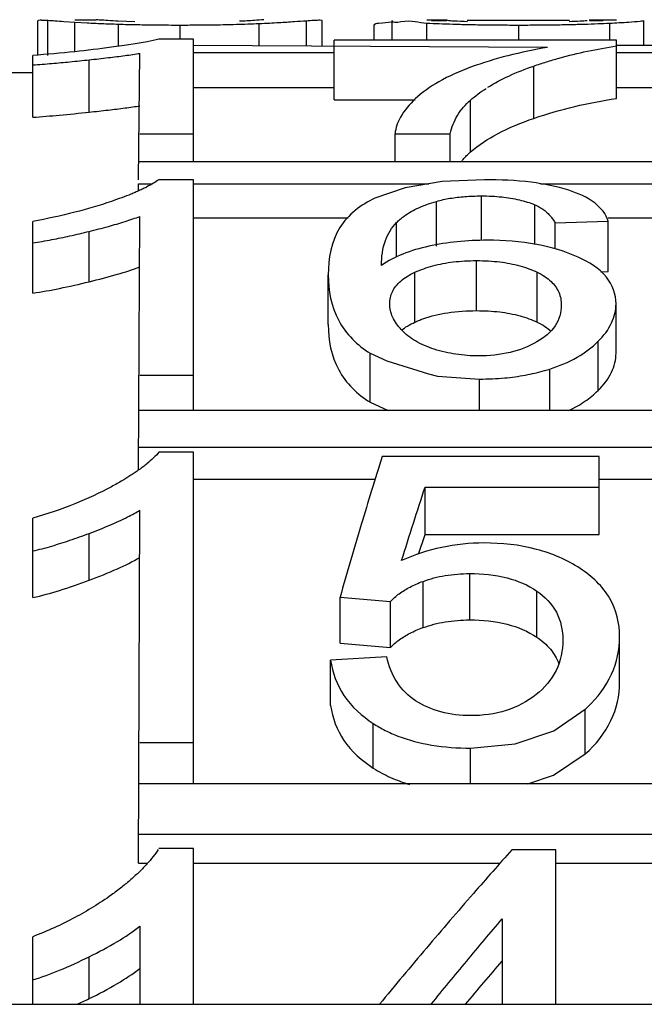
# Paper-space layout 'Sheet' of a CAD drawing. Header units: inches. Extents: x 0.2 to 10.8, y 0.2 to 8.3.
# Tile 263 of 545: x 3.8697 to 3.8838, y 7.1373 to 7.1596. Entities that reach past the tile are written whole.
import ezdxf

# ---------------------------------------------------------------- set-up
doc = ezdxf.new("R2010")
doc.units = ezdxf.units.IN
doc.header["$MEASUREMENT"] = 0
doc.layers.get('0').update_dxf_attribs({"lineweight": 5})

psp = doc.layouts.new('Sheet')

# ---------------------------------------------------------------- linework, layer by layer
at = {"color": 0, "linetype": 'ByBlock', "lineweight": -3}
for p, q in [((3.870078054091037, 7.158811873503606), (3.870078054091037, 7.159597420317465)), ((3.870155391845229, 7.159618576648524), (3.870300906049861, 7.15961256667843)), ((3.870300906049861, 7.158811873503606), (3.870300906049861, 7.15961256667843)), ((3.870664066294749, 7.159588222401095), (3.870917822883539, 7.159571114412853)), ((3.871400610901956, 7.159618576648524), (3.870917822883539, 7.159618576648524)), ((3.870917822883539, 7.158901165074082), (3.870917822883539, 7.159571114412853)), ((3.870917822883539, 7.159571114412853), (3.871196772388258, 7.159554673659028)), ((3.872277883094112, 7.15957682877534), (3.871902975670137, 7.159591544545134)), ((3.871908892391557, 7.1590362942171), (3.871908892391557, 7.159524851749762)), ((3.873306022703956, 7.159181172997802), (3.873306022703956, 7.159504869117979)), ((3.875100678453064, 7.1590362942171), (3.875100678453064, 7.159539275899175)), ((3.876176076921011, 7.1590362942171), (3.876176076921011, 7.159603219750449)), ((3.876533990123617, 7.1590362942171), (3.876533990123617, 7.159597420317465)), ((3.877715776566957, 7.159159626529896), (3.877715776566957, 7.159502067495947)), ((3.878120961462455, 7.159159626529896), (3.878120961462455, 7.159610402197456)), ((3.879370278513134, 7.159618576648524), (3.878911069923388, 7.159618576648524)), ((3.878911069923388, 7.159159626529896), (3.878911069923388, 7.159548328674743)), ((3.879018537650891, 7.15960370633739), (3.879362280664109, 7.159607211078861)), ((3.879822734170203, 7.159618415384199), (3.880145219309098, 7.159617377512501)), ((3.880145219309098, 7.159617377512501), (3.880530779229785, 7.159616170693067)), ((3.880530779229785, 7.159616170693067), (3.88097075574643, 7.159615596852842)), ((3.88097075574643, 7.159615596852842), (3.881422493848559, 7.159616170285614)), ((3.880997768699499, 7.159159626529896), (3.880997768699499, 7.159504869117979)), ((3.881422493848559, 7.159616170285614), (3.881817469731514, 7.159617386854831)), ((3.881817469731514, 7.159617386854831), (3.88214745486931, 7.159618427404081)), ((3.883212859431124, 7.159618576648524), (3.882598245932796, 7.159618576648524)), ((3.88260637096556, 7.1596072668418), (3.882916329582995, 7.15960452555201)), ((3.883064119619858, 7.159159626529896), (3.883064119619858, 7.159547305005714)), ((3.883840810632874, 7.159029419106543), (3.883840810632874, 7.159609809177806)), ((3.873609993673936, 7.159181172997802), (3.872826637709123, 7.159181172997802)), ((3.873609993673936, 7.156395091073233), (3.873609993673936, 7.159181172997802)), ((3.881652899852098, 7.158996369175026), (3.873609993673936, 7.1590362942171)), ((3.883212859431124, 7.159159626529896), (3.876804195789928, 7.159159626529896)), ((3.876804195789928, 7.157803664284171), (3.876804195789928, 7.159159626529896)), ((3.883212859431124, 7.157836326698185), (3.883212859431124, 7.159159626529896)), ((3.885382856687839, 7.1590362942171), (3.883212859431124, 7.1590362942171)), ((3.869963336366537, 7.157410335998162), (3.869963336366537, 7.158811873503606)), ((3.872363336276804, 7.155992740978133), (3.87239444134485, 7.158860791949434)), ((3.873609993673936, 7.158880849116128), (3.876804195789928, 7.158880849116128)), ((3.883212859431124, 7.158880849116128), (3.884772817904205, 7.158880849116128)), ((3.871241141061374, 7.1575257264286), (3.871241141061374, 7.158715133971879)), ((3.881336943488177, 7.157385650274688), (3.881336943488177, 7.158573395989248)), ((3.869963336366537, 7.158418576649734), (3.869363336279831, 7.158418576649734)), ((3.873609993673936, 7.158083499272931), (3.876804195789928, 7.158083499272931)), ((3.883212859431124, 7.158083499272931), (3.884414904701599, 7.158083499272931)), ((3.876804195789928, 7.157803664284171), (3.87864547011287, 7.157803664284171)), ((3.879901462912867, 7.156621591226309), (3.879901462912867, 7.157800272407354)), ((3.87239444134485, 7.157036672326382), (3.873609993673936, 7.157036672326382)), ((3.878188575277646, 7.157036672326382), (3.879437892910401, 7.157036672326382)), ((3.878188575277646, 7.156395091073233), (3.878188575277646, 7.157036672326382)), ((3.879437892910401, 7.156395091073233), (3.879437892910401, 7.157036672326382)), ((3.888363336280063, 7.156395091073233), (3.872363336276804, 7.156395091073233)), ((3.872363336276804, 7.155898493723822), (3.872668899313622, 7.155898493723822)), ((3.872363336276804, 7.155743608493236), (3.872363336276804, 7.155898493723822)), ((3.873609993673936, 7.155992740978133), (3.872826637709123, 7.155992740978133)), ((3.873609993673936, 7.150753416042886), (3.873609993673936, 7.155992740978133)), ((3.873609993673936, 7.155898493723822), (3.878955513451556, 7.155898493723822)), ((3.881490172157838, 7.155898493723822), (3.886362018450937, 7.155898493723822)), ((3.879126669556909, 7.15448020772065), (3.879126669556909, 7.155500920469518)), ((3.880146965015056, 7.15461718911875), (3.880146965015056, 7.155623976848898)), ((3.881358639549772, 7.154517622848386), (3.881358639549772, 7.155423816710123)), ((3.869963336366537, 7.153416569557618), (3.869963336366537, 7.155043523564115)), ((3.872363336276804, 7.149405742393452), (3.87239444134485, 7.155160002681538)), ((3.873609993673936, 7.155124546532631), (3.877123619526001, 7.155124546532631)), ((3.878220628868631, 7.154238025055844), (3.878220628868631, 7.15501924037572)), ((3.881821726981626, 7.155013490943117), (3.883030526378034, 7.155051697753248)), ((3.881821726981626, 7.15441890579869), (3.881821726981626, 7.155013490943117)), ((3.883030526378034, 7.155124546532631), (3.884772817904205, 7.155124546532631)), ((3.883030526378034, 7.153905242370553), (3.883030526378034, 7.155051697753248)), ((3.871241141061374, 7.153675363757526), (3.871241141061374, 7.154819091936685)), ((3.88003891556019, 7.153018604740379), (3.88003891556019, 7.154154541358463)), ((3.878639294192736, 7.152757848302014), (3.878639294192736, 7.153890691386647)), ((3.881416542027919, 7.152757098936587), (3.881416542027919, 7.153889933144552)), ((3.882857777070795, 7.153899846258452), (3.883030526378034, 7.153905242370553)), ((3.876669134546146, 7.152702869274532), (3.876669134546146, 7.153835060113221)), ((3.88320610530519, 7.152051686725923), (3.88320610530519, 7.153176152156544)), ((3.882800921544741, 7.151208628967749), (3.882800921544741, 7.152323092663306)), ((3.877626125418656, 7.152049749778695), (3.878002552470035, 7.15187671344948)), ((3.877626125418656, 7.150938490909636), (3.877626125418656, 7.152049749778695)), ((3.878002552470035, 7.15187671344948), (3.878945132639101, 7.151581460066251)), ((3.88169926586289, 7.150753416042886), (3.88169926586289, 7.151692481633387)), ((3.87239444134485, 7.151555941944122), (3.873609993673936, 7.151555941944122)), ((3.878945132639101, 7.151581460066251), (3.879149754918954, 7.15153271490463)), ((3.879149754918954, 7.15153271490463), (3.880106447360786, 7.151466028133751)), ((3.880106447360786, 7.150753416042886), (3.880106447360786, 7.151466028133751)), ((3.888363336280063, 7.150753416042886), (3.872363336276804, 7.150753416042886)), ((3.877626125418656, 7.150938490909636), (3.878033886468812, 7.150753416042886)), ((3.872363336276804, 7.149920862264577), (3.888363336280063, 7.149920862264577)), ((3.873609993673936, 7.149806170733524), (3.872826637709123, 7.149806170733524)), ((3.873609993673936, 7.142272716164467), (3.873609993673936, 7.149806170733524)), ((3.882821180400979, 7.149703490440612), (3.877898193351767, 7.149703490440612)), ((3.882821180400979, 7.147935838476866), (3.882821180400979, 7.149703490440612)), ((3.873609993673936, 7.149193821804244), (3.877738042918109, 7.149193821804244)), ((3.882821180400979, 7.149193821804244), (3.885407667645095, 7.149193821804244)), ((3.878870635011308, 7.149011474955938), (3.882821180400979, 7.149011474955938)), ((3.878870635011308, 7.147935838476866), (3.878870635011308, 7.149011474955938)), ((3.869963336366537, 7.146502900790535), (3.869963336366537, 7.148305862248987)), ((3.872363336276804, 7.14047143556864), (3.87239444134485, 7.148486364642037)), ((3.871241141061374, 7.146897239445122), (3.871241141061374, 7.147960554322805)), ((3.878721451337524, 7.147486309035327), (3.878870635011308, 7.147935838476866)), ((3.878870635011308, 7.147935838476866), (3.882821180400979, 7.147935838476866)), ((3.879883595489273, 7.145995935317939), (3.879883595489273, 7.147048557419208)), ((3.87882255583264, 7.145821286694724), (3.87882255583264, 7.146871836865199)), ((3.87693925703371, 7.146512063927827), (3.878080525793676, 7.146412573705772)), ((3.87693925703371, 7.145465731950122), (3.87693925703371, 7.146512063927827)), ((3.881408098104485, 7.145602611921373), (3.881408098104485, 7.146650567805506)), ((3.878080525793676, 7.145367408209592), (3.878080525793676, 7.146412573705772)), ((3.88328714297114, 7.144577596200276), (3.88328714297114, 7.145613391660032)), ((3.87693925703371, 7.145465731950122), (3.878080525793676, 7.145367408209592)), ((3.877999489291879, 7.145158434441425), (3.876723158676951, 7.145082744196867)), ((3.876723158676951, 7.144053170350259), (3.876723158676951, 7.145082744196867)), ((3.881789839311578, 7.143479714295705), (3.882506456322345, 7.143968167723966)), ((3.882506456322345, 7.142951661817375), (3.882506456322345, 7.143968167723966)), ((3.877693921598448, 7.14263070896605), (3.877693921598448, 7.143643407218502)), ((3.87239444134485, 7.143211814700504), (3.873609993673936, 7.143211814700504)), ((3.879903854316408, 7.142272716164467), (3.879903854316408, 7.143086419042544)), ((3.888363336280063, 7.142272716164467), (3.872363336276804, 7.142272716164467)), ((3.872363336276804, 7.141129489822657), (3.888363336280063, 7.141129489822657)), ((3.873609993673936, 7.140809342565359), (3.872826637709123, 7.140809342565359)), ((3.873609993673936, 7.137269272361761), (3.873609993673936, 7.140809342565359)), ((3.881835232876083, 7.14077736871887), (3.880842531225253, 7.14077736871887)), ((3.881835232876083, 7.137269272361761), (3.881835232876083, 7.14077736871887)), ((3.872363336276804, 7.14047143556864), (3.872566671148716, 7.14047143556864)), ((3.873609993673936, 7.14047143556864), (3.880574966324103, 7.14047143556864)), ((3.881835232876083, 7.14047143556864), (3.886097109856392, 7.14047143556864)), ((3.880619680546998, 7.139208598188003), (3.880619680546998, 7.137269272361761)), ((3.87239444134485, 7.139042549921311), (3.87239444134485, 7.137269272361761)), ((3.869963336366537, 7.137269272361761), (3.869963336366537, 7.138803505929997)), ((3.871241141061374, 7.137397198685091), (3.871241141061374, 7.138347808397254)), ((3.081363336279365, 7.137269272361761), (3.913363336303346, 7.137269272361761))]:
    psp.add_line(p, q, dxfattribs=at)
for points in [[(3.880221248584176, 7.155992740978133), (3.87925461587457, 7.15594800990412), (3.878418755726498, 7.15580963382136), (3.877729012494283, 7.155572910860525)], [(3.879903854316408, 7.143086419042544), (3.880916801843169, 7.143183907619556), (3.881789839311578, 7.143479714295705)], [(3.881203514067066, 7.142272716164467), (3.881787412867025, 7.142467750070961), (3.882506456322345, 7.142951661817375)]]:
    psp.add_lwpolyline(points, dxfattribs=at)
for centre, radius, start, end in [((3.880403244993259, 7.155764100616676), 0.004272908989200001, 286.0217917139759, 287.6565865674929), ((3.880409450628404, 7.146267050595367), 0.003111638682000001, 312.3705909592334, 313.7358333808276)]:
    psp.add_arc(centre, radius, start, end, dxfattribs=at)
for points, knots in [([(3.870078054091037, 7.159597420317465), (3.870078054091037, 7.159605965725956), (3.870111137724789, 7.159622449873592), (3.870136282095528, 7.159618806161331), (3.870155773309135, 7.15961878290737)], [0, 0, 0, 0, 0.3047943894, 1, 1, 1, 1]), ([(3.870300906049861, 7.15961256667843), (3.870355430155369, 7.15960941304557), (3.870476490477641, 7.159601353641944), (3.870597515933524, 7.159592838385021), (3.870664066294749, 7.159588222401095)], [0, 0, 0, 0, 0.4501546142, 1, 1, 1, 1]), ([(3.871196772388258, 7.159554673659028), (3.871250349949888, 7.15955180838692), (3.871361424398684, 7.159546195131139), (3.87147252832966, 7.159541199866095), (3.871530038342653, 7.159538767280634)], [0, 0, 0, 0, 0.4824335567, 1, 1, 1, 1]), ([(3.871489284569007, 7.15961686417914), (3.871473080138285, 7.159617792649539), (3.871443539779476, 7.159619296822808), (3.871413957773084, 7.159619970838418), (3.871400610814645, 7.159619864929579)], [0, 0, 0, 0, 0.5487452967, 1, 1, 1, 1]), ([(3.871902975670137, 7.159591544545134), (3.871823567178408, 7.159595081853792), (3.87168563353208, 7.159603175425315), (3.871547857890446, 7.159613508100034), (3.871489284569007, 7.15961686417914)], [0, 0, 0, 0, 0.5753414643, 1, 1, 1, 1]), ([(3.871530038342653, 7.159538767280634), (3.871591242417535, 7.159536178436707), (3.871717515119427, 7.159531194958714), (3.871843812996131, 7.159526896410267), (3.871908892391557, 7.159524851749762)], [0, 0, 0, 0, 0.4847562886, 1, 1, 1, 1]), ([(3.871908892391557, 7.159524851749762), (3.871977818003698, 7.15952268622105), (3.8721190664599, 7.159518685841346), (3.872260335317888, 7.159515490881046), (3.872332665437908, 7.159514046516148)], [0, 0, 0, 0, 0.4880226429, 1, 1, 1, 1]), ([(3.872332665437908, 7.159514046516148), (3.872408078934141, 7.159512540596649), (3.87256226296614, 7.15950988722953), (3.872716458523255, 7.159508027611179), (3.872795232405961, 7.159507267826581)], [0, 0, 0, 0, 0.4891411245, 1, 1, 1, 1]), ([(3.872795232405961, 7.159507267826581), (3.872878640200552, 7.159506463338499), (3.873048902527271, 7.159505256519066), (3.873219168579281, 7.159504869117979), (3.873306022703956, 7.159504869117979)], [0, 0, 0, 0, 0.4898910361, 1, 1, 1, 1]), ([(3.873306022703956, 7.159504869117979), (3.873423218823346, 7.159504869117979), (3.873650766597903, 7.159505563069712), (3.873878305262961, 7.159507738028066), (3.873988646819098, 7.15950918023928)], [0, 0, 0, 0, 0.5150411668, 1, 1, 1, 1]), ([(3.873988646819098, 7.15950918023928), (3.874188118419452, 7.159511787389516), (3.874558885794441, 7.159518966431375), (3.874929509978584, 7.159531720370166), (3.875100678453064, 7.159539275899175)], [0, 0, 0, 0, 0.5379607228, 1, 1, 1, 1]), ([(3.875206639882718, 7.159619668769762), (3.875136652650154, 7.15962011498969), (3.874952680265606, 7.159604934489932), (3.874768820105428, 7.159593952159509), (3.874654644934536, 7.159588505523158)], [0, 0, 0, 0, 0.3797669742, 1, 1, 1, 1]), ([(3.875100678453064, 7.159539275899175), (3.87517976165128, 7.159542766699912), (3.875330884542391, 7.159549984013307), (3.875481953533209, 7.159558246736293), (3.875553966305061, 7.159562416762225)], [0, 0, 0, 0, 0.5232223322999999, 1, 1, 1, 1]), ([(3.875553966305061, 7.159562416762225), (3.875669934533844, 7.159569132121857), (3.875877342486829, 7.159582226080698), (3.876084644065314, 7.159596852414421), (3.876176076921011, 7.159603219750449)], [0, 0, 0, 0, 0.5589658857, 1, 1, 1, 1]), ([(3.876176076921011, 7.159603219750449), (3.876230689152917, 7.159607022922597), (3.876322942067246, 7.15961359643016), (3.876415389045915, 7.159618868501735), (3.876453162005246, 7.159618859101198)], [0, 0, 0, 0, 0.591720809, 1, 1, 1, 1]), ([(3.876453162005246, 7.159618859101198), (3.876473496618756, 7.159618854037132), (3.876499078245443, 7.159622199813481), (3.876533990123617, 7.159606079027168), (3.876533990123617, 7.159597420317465)], [0, 0, 0, 0, 0.7013546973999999, 1, 1, 1, 1]), ([(3.877715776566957, 7.159502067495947), (3.877715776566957, 7.159538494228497), (3.87791490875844, 7.159554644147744), (3.878012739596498, 7.159571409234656), (3.878111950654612, 7.159577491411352)], [0, 0, 0, 0, 0.268190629, 1, 1, 1, 1]), ([(3.878120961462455, 7.159610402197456), (3.878120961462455, 7.159543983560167), (3.878546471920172, 7.159648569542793), (3.87871340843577, 7.159557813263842), (3.878911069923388, 7.159548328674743)], [0, 0, 0, 0, 0.2512930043, 1, 1, 1, 1]), ([(3.878911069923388, 7.159548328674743), (3.879004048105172, 7.159543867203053), (3.8791994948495, 7.159535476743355), (3.879395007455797, 7.159528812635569), (3.879497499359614, 7.159525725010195)], [0, 0, 0, 0, 0.4758382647, 1, 1, 1, 1]), ([(3.879836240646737, 7.159579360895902), (3.879729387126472, 7.159583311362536), (3.879576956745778, 7.159593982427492), (3.87942205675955, 7.15959671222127), (3.879376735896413, 7.159607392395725)], [0, 0, 0, 0, 0.6966404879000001, 1, 1, 1, 1]), ([(3.879497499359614, 7.159525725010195), (3.879608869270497, 7.159522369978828), (3.879841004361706, 7.159516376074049), (3.880073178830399, 7.15951219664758), (3.880193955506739, 7.159510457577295)], [0, 0, 0, 0, 0.4798269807, 1, 1, 1, 1]), ([(3.880193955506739, 7.159510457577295), (3.880323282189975, 7.159508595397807), (3.880591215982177, 7.159505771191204), (3.880859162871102, 7.159504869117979), (3.880997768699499, 7.159504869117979)], [0, 0, 0, 0, 0.4827097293, 1, 1, 1, 1]), ([(3.880997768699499, 7.159504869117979), (3.88113640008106, 7.159504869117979), (3.881403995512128, 7.159505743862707), (3.881671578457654, 7.159508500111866), (3.881800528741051, 7.159510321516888)], [0, 0, 0, 0, 0.5180651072, 1, 1, 1, 1]), ([(3.881800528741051, 7.159510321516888), (3.881920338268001, 7.159512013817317), (3.882150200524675, 7.159516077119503), (3.882380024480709, 7.159521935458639), (3.882490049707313, 7.159525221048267)], [0, 0, 0, 0, 0.5211992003, 1, 1, 1, 1]), ([(3.882546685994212, 7.159600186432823), (3.882496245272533, 7.159595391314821), (3.882360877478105, 7.159587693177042), (3.882225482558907, 7.159581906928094), (3.88214067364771, 7.159578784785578)], [0, 0, 0, 0, 0.373839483, 1, 1, 1, 1]), ([(3.882490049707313, 7.159525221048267), (3.882590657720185, 7.159528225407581), (3.882782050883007, 7.159534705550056), (3.882973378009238, 7.159542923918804), (3.883064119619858, 7.159547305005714)], [0, 0, 0, 0, 0.5256019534, 1, 1, 1, 1]), ([(3.883064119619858, 7.159547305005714), (3.883207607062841, 7.159554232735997), (3.883437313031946, 7.15956698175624), (3.883666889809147, 7.159583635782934), (3.883752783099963, 7.159593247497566)], [0, 0, 0, 0, 0.6243571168, 1, 1, 1, 1]), ([(3.883752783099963, 7.159593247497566), (3.883774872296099, 7.159595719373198), (3.883794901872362, 7.159603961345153), (3.883840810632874, 7.159602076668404), (3.883840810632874, 7.159609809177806)], [0, 0, 0, 0, 0.741902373, 1, 1, 1, 1]), ([(3.872190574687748, 7.159061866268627), (3.872120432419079, 7.159051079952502), (3.87197243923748, 7.15902925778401), (3.871824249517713, 7.159008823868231), (3.871746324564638, 7.158998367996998)], [0, 0, 0, 0, 0.4744083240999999, 1, 1, 1, 1]), ([(3.872826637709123, 7.159181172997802), (3.872737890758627, 7.159158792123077), (3.872526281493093, 7.159115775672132), (3.872313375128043, 7.159080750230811), (3.872190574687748, 7.159061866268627)], [0, 0, 0, 0, 0.4241821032, 1, 1, 1, 1]), ([(3.881912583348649, 7.158753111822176), (3.882126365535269, 7.158812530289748), (3.882557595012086, 7.158916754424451), (3.882994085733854, 7.158995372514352), (3.883212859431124, 7.159029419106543)], [0, 0, 0, 0, 0.5005401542, 1, 1, 1, 1]), ([(3.871746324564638, 7.158998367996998), (3.871469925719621, 7.158961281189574), (3.870876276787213, 7.158891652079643), (3.870281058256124, 7.1588374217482), (3.869963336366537, 7.158811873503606)], [0, 0, 0, 0, 0.4666415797, 1, 1, 1, 1]), ([(3.871241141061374, 7.158715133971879), (3.871386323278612, 7.158730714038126), (3.871658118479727, 7.158761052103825), (3.871929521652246, 7.15879478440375), (3.872055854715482, 7.158811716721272)], [0, 0, 0, 0, 0.5339205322, 1, 1, 1, 1]), ([(3.872055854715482, 7.158811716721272), (3.872114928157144, 7.158819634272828), (3.872227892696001, 7.158835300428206), (3.872340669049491, 7.158852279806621), (3.87239444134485, 7.158860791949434)], [0, 0, 0, 0, 0.5226220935, 1, 1, 1, 1]), ([(3.881652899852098, 7.158996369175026), (3.881349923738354, 7.158944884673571), (3.880758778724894, 7.15882405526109), (3.88018088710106, 7.158648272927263), (3.879903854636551, 7.158545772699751)], [0, 0, 0, 0, 0.5098992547, 1, 1, 1, 1]), ([(3.869963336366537, 7.158598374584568), (3.870033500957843, 7.158603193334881), (3.870176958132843, 7.158613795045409), (3.870320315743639, 7.158625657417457), (3.870393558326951, 7.158631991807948)], [0, 0, 0, 0, 0.4889253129, 1, 1, 1, 1]), ([(3.870393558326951, 7.158631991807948), (3.870529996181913, 7.158643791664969), (3.870812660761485, 7.158670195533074), (3.871095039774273, 7.158699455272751), (3.871241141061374, 7.158715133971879)], [0, 0, 0, 0, 0.4823997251, 1, 1, 1, 1]), ([(3.880295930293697, 7.158092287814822), (3.880447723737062, 7.158187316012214), (3.880787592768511, 7.158366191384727), (3.881144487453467, 7.158506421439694), (3.881336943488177, 7.158573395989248)], [0, 0, 0, 0, 0.4677544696, 1, 1, 1, 1]), ([(3.881336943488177, 7.158573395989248), (3.881432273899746, 7.158606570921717), (3.881623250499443, 7.158669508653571), (3.881816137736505, 7.158726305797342), (3.881912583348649, 7.158753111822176)], [0, 0, 0, 0, 0.5020801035, 1, 1, 1, 1]), ([(3.879903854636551, 7.158545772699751), (3.879654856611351, 7.158453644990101), (3.879208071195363, 7.158258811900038), (3.878804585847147, 7.157978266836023), (3.87864547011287, 7.157826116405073)], [0, 0, 0, 0, 0.546681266, 1, 1, 1, 1]), ([(3.879901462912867, 7.157800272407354), (3.879955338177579, 7.157847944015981), (3.880070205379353, 7.157941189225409), (3.880191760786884, 7.158025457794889), (3.880255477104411, 7.158066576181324)], [0, 0, 0, 0, 0.4868253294, 1, 1, 1, 1]), ([(3.872055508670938, 7.15762113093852), (3.872114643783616, 7.157628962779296), (3.87222772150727, 7.157644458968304), (3.872340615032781, 7.157661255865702), (3.87239444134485, 7.157669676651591)], [0, 0, 0, 0, 0.5226510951, 1, 1, 1, 1]), ([(3.87864547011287, 7.157826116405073), (3.878517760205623, 7.157703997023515), (3.878311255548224, 7.15746975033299), (3.878196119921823, 7.15716887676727), (3.878188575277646, 7.157036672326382)], [0, 0, 0, 0, 0.5716237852, 1, 1, 1, 1]), ([(3.879437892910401, 7.157036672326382), (3.87947056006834, 7.15718201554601), (3.879584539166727, 7.157468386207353), (3.879787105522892, 7.157699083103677), (3.879901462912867, 7.157800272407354)], [0, 0, 0, 0, 0.4938183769, 1, 1, 1, 1]), ([(3.881336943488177, 7.157385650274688), (3.881642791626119, 7.157490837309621), (3.882263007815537, 7.157667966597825), (3.88289626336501, 7.157787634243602), (3.883212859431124, 7.157836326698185)], [0, 0, 0, 0, 0.5024171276, 1, 1, 1, 1]), ([(3.869963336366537, 7.157410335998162), (3.870164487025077, 7.157423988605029), (3.870590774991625, 7.157459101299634), (3.871016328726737, 7.157501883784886), (3.871241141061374, 7.1575257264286)], [0, 0, 0, 0, 0.47140467, 1, 1, 1, 1]), ([(3.871241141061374, 7.1575257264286), (3.871386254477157, 7.157541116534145), (3.87165792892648, 7.157571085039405), (3.871929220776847, 7.157604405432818), (3.872055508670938, 7.15762113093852)], [0, 0, 0, 0, 0.5339103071, 1, 1, 1, 1]), ([(3.879901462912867, 7.156621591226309), (3.880086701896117, 7.156783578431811), (3.880548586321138, 7.157082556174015), (3.881054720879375, 7.15728858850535), (3.881336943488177, 7.157385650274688)], [0, 0, 0, 0, 0.451911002, 1, 1, 1, 1]), ([(3.879732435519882, 7.156451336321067), (3.879758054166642, 7.156481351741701), (3.879812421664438, 7.156540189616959), (3.879870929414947, 7.156594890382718), (3.879901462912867, 7.156621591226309)], [0, 0, 0, 0, 0.4931299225, 1, 1, 1, 1]), ([(3.87968680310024, 7.156395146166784), (3.879694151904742, 7.156404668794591), (3.879709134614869, 7.156423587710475), (3.879724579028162, 7.156442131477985), (3.879732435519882, 7.156451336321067)], [0, 0, 0, 0, 0.4984818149, 1, 1, 1, 1]), ([(3.872826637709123, 7.155992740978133), (3.872786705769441, 7.15596397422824), (3.87269756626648, 7.155906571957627), (3.872604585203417, 7.155855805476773), (3.872554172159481, 7.155829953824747)], [0, 0, 0, 0, 0.4648611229, 1, 1, 1, 1]), ([(3.882130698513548, 7.155752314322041), (3.881855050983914, 7.155841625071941), (3.881218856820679, 7.155964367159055), (3.880574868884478, 7.155992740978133), (3.880221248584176, 7.155992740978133)], [0, 0, 0, 0, 0.4503670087, 1, 1, 1, 1]), ([(3.872190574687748, 7.155665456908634), (3.872120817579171, 7.155637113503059), (3.871973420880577, 7.155580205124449), (3.871824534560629, 7.155527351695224), (3.871746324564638, 7.155500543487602)], [0, 0, 0, 0, 0.4766367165, 1, 1, 1, 1]), ([(3.872371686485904, 7.155742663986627), (3.872342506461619, 7.155729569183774), (3.872282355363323, 7.155703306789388), (3.872221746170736, 7.155678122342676), (3.872190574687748, 7.155665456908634)], [0, 0, 0, 0, 0.487332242, 1, 1, 1, 1]), ([(3.872554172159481, 7.155829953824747), (3.872525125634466, 7.155815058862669), (3.872464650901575, 7.155785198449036), (3.872403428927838, 7.155756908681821), (3.872371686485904, 7.155742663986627)], [0, 0, 0, 0, 0.4840646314, 1, 1, 1, 1]), ([(3.883030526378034, 7.155051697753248), (3.882978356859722, 7.155211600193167), (3.882713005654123, 7.155535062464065), (3.882342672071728, 7.155683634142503), (3.882130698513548, 7.155752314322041)], [0, 0, 0, 0, 0.4301511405, 1, 1, 1, 1]), ([(3.871746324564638, 7.155500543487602), (3.871473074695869, 7.155406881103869), (3.870882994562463, 7.155234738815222), (3.870282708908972, 7.155104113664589), (3.869963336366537, 7.155043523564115)], [0, 0, 0, 0, 0.4705073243, 1, 1, 1, 1]), ([(3.877729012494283, 7.155572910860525), (3.87741510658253, 7.155426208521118), (3.876802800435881, 7.15495879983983), (3.876669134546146, 7.154202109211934), (3.876669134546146, 7.153835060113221)], [0, 0, 0, 0, 0.4855968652, 1, 1, 1, 1]), ([(3.878393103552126, 7.15516512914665), (3.878496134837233, 7.155239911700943), (3.878733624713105, 7.155372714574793), (3.878989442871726, 7.155461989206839), (3.879126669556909, 7.155500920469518)], [0, 0, 0, 0, 0.4716022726, 1, 1, 1, 1]), ([(3.879126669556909, 7.155500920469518), (3.879227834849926, 7.155529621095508), (3.879442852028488, 7.155576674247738), (3.879661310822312, 7.155601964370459), (3.879775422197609, 7.155610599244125)], [0, 0, 0, 0, 0.4788703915, 1, 1, 1, 1]), ([(3.879775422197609, 7.155610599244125), (3.879835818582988, 7.155615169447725), (3.879959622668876, 7.155621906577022), (3.880083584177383, 7.155623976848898), (3.880146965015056, 7.155623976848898)], [0, 0, 0, 0, 0.4886575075, 1, 1, 1, 1]), ([(3.880146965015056, 7.155623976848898), (3.880226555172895, 7.155623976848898), (3.880381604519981, 7.155620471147), (3.8805362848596, 7.15560888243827), (3.880611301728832, 7.15560098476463)], [0, 0, 0, 0, 0.5134132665, 1, 1, 1, 1]), ([(3.880611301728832, 7.15560098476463), (3.880745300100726, 7.155586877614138), (3.880999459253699, 7.155546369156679), (3.881245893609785, 7.155470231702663), (3.881358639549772, 7.155423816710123)], [0, 0, 0, 0, 0.5249598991, 1, 1, 1, 1]), ([(3.881358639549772, 7.155423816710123), (3.881396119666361, 7.155408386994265), (3.881468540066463, 7.155373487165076), (3.88153596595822, 7.155329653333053), (3.881567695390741, 7.155305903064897)], [0, 0, 0, 0, 0.505601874, 1, 1, 1, 1]), ([(3.881567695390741, 7.155305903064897), (3.881594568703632, 7.155285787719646), (3.881646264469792, 7.155242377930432), (3.881692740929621, 7.155193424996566), (3.881714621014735, 7.155167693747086)], [0, 0, 0, 0, 0.4984527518, 1, 1, 1, 1]), ([(3.871241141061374, 7.154819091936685), (3.871386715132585, 7.154854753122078), (3.871659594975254, 7.154924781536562), (3.87193017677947, 7.155003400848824), (3.872055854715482, 7.155043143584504)], [0, 0, 0, 0, 0.5320675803, 1, 1, 1, 1]), ([(3.872055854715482, 7.155043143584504), (3.872115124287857, 7.155061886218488), (3.872228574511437, 7.155099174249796), (3.872340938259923, 7.155139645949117), (3.87239444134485, 7.155160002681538)], [0, 0, 0, 0, 0.5205915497, 1, 1, 1, 1]), ([(3.877877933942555, 7.154047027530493), (3.87788089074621, 7.154238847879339), (3.877921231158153, 7.154594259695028), (3.878107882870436, 7.154907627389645), (3.878220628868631, 7.15501924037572)], [0, 0, 0, 0, 0.5473555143, 1, 1, 1, 1]), ([(3.878220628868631, 7.15501924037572), (3.878247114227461, 7.155045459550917), (3.878302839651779, 7.155096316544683), (3.878362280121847, 7.155142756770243), (3.878393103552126, 7.15516512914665)], [0, 0, 0, 0, 0.4945682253, 1, 1, 1, 1]), ([(3.881714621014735, 7.155167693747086), (3.881734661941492, 7.155144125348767), (3.881772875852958, 7.155094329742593), (3.881806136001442, 7.155041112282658), (3.881821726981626, 7.155013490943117)], [0, 0, 0, 0, 0.4937704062, 1, 1, 1, 1]), ([(3.870393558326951, 7.154631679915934), (3.870530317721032, 7.154658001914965), (3.870813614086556, 7.154717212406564), (3.871095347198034, 7.154783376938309), (3.871241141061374, 7.154819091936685)], [0, 0, 0, 0, 0.4812782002, 1, 1, 1, 1]), ([(3.869963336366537, 7.154557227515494), (3.870033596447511, 7.154567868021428), (3.87017725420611, 7.154591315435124), (3.870320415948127, 7.154617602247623), (3.870393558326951, 7.154631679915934)], [0, 0, 0, 0, 0.4882389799, 1, 1, 1, 1]), ([(3.880282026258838, 7.15461718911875), (3.880054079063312, 7.15461718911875), (3.879607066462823, 7.154595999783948), (3.879164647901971, 7.154526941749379), (3.878950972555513, 7.15448020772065)], [0, 0, 0, 0, 0.5103216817, 1, 1, 1, 1]), ([(3.882348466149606, 7.154231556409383), (3.882049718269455, 7.154368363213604), (3.881365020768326, 7.154567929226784), (3.880658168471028, 7.15461718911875), (3.880282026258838, 7.15461718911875)], [0, 0, 0, 0, 0.4662564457, 1, 1, 1, 1]), ([(3.878950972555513, 7.15448020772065), (3.878751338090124, 7.154436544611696), (3.878377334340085, 7.154328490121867), (3.878029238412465, 7.154150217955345), (3.877877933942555, 7.154047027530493)], [0, 0, 0, 0, 0.527368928, 1, 1, 1, 1]), ([(3.878639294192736, 7.153890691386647), (3.878769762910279, 7.153951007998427), (3.879055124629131, 7.154051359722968), (3.87935206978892, 7.154105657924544), (3.879507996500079, 7.154124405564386)], [0, 0, 0, 0, 0.4778692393, 1, 1, 1, 1]), ([(3.879507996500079, 7.154124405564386), (3.879593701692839, 7.154134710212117), (3.879770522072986, 7.154149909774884), (3.879947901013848, 7.154154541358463), (3.88003891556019, 7.154154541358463)], [0, 0, 0, 0, 0.4867706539, 1, 1, 1, 1]), ([(3.88003891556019, 7.154154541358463), (3.880129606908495, 7.154154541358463), (3.880305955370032, 7.154149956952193), (3.880481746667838, 7.154134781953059), (3.880566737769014, 7.154124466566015)], [0, 0, 0, 0, 0.5143970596, 1, 1, 1, 1]), ([(3.880566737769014, 7.154124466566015), (3.880720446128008, 7.15410581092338), (3.881011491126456, 7.154052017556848), (3.881290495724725, 7.153950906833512), (3.881416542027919, 7.153889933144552)], [0, 0, 0, 0, 0.5251256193, 1, 1, 1, 1]), ([(3.88320610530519, 7.153176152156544), (3.88320610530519, 7.153388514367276), (3.883019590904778, 7.153874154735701), (3.882587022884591, 7.154122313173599), (3.882348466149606, 7.154231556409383)], [0, 0, 0, 0, 0.4473208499, 1, 1, 1, 1]), ([(3.871241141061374, 7.153675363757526), (3.871456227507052, 7.153727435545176), (3.871844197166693, 7.1538278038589), (3.872226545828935, 7.153949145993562), (3.87239444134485, 7.154012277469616)], [0, 0, 0, 0, 0.5523213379, 1, 1, 1, 1]), ([(3.878318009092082, 7.153690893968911), (3.878363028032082, 7.153729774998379), (3.878466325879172, 7.153803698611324), (3.878578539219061, 7.153862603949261), (3.878639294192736, 7.153890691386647)], [0, 0, 0, 0, 0.4705399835, 1, 1, 1, 1]), ([(3.881416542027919, 7.153889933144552), (3.88147636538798, 7.153860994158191), (3.881587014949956, 7.153799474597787), (3.881687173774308, 7.153721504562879), (3.88173046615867, 7.153680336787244)], [0, 0, 0, 0, 0.5266013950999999, 1, 1, 1, 1]), ([(3.869963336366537, 7.153416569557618), (3.870165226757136, 7.153446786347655), (3.870593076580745, 7.153524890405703), (3.871017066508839, 7.153621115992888), (3.871241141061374, 7.153675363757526)], [0, 0, 0, 0, 0.4696235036, 1, 1, 1, 1]), ([(3.876669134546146, 7.153835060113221), (3.876669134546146, 7.153479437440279), (3.876805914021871, 7.15275591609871), (3.877330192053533, 7.152227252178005), (3.877626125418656, 7.152049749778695)], [0, 0, 0, 0, 0.5075192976, 1, 1, 1, 1]), ([(3.878127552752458, 7.15344861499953), (3.878148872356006, 7.153493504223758), (3.878204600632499, 7.153581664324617), (3.878277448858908, 7.153655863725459), (3.878318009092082, 7.153690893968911)], [0, 0, 0, 0, 0.4811273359, 1, 1, 1, 1]), ([(3.88173046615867, 7.153680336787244), (3.881803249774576, 7.15361112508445), (3.881926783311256, 7.153444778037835), (3.881963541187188, 7.153240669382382), (3.881963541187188, 7.153140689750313)], [0, 0, 0, 0, 0.5011425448, 1, 1, 1, 1]), ([(3.878067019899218, 7.153172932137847), (3.878067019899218, 7.153220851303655), (3.878076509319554, 7.153315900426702), (3.878107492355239, 7.153406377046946), (3.878127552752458, 7.15344861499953)], [0, 0, 0, 0, 0.5061234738, 1, 1, 1, 1]), ([(3.878329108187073, 7.15258710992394), (3.878250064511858, 7.152672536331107), (3.878119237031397, 7.152852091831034), (3.878067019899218, 7.153071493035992), (3.878067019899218, 7.153172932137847)], [0, 0, 0, 0, 0.5343082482, 1, 1, 1, 1]), ([(3.878821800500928, 7.152832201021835), (3.879003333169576, 7.152897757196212), (3.879407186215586, 7.152993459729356), (3.879819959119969, 7.153018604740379), (3.88003891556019, 7.153018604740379)], [0, 0, 0, 0, 0.4685052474, 1, 1, 1, 1]), ([(3.88003891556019, 7.153018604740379), (3.880214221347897, 7.153018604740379), (3.880546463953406, 7.153002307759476), (3.880874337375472, 7.15294236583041), (3.881025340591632, 7.152901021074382)], [0, 0, 0, 0, 0.5282413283, 1, 1, 1, 1]), ([(3.881963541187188, 7.153140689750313), (3.881963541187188, 7.15297858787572), (3.881855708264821, 7.152623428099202), (3.881569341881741, 7.152400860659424), (3.881409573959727, 7.152309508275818)], [0, 0, 0, 0, 0.4683093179, 1, 1, 1, 1]), ([(3.882800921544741, 7.152323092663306), (3.882922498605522, 7.152444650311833), (3.883125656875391, 7.152702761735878), (3.88320610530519, 7.153026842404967), (3.88320610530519, 7.153176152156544)], [0, 0, 0, 0, 0.5351964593, 1, 1, 1, 1]), ([(3.87833361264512, 7.152573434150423), (3.878377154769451, 7.152609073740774), (3.878475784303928, 7.152676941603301), (3.878582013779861, 7.152731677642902), (3.878639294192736, 7.152757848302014)], [0, 0, 0, 0, 0.4718739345, 1, 1, 1, 1]), ([(3.878639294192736, 7.152757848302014), (3.878668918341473, 7.152771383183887), (3.878729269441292, 7.152797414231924), (3.878790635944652, 7.152820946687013), (3.878821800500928, 7.152832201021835)], [0, 0, 0, 0, 0.495702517, 1, 1, 1, 1]), ([(3.881025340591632, 7.152901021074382), (3.881093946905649, 7.152882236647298), (3.881226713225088, 7.152840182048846), (3.881355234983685, 7.152786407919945), (3.881416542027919, 7.152757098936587)], [0, 0, 0, 0, 0.5114273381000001, 1, 1, 1, 1]), ([(3.881416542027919, 7.152757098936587), (3.881476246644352, 7.152728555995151), (3.881586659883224, 7.152667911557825), (3.881686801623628, 7.152590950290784), (3.881730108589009, 7.152550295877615)], [0, 0, 0, 0, 0.5269849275, 1, 1, 1, 1]), ([(3.876669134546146, 7.152702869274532), (3.876669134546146, 7.152351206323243), (3.876807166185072, 7.151633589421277), (3.877331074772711, 7.151113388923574), (3.877626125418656, 7.150938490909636)], [0, 0, 0, 0, 0.5062404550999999, 1, 1, 1, 1]), ([(3.879079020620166, 7.152143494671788), (3.878930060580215, 7.152191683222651), (3.878657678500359, 7.152305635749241), (3.878421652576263, 7.152487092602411), (3.878329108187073, 7.15258710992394)], [0, 0, 0, 0, 0.5346562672, 1, 1, 1, 1]), ([(3.881409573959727, 7.152309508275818), (3.881220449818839, 7.15220137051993), (3.880786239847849, 7.152035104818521), (3.880325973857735, 7.151991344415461), (3.880086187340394, 7.151991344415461)], [0, 0, 0, 0, 0.4760409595, 1, 1, 1, 1]), ([(3.88169926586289, 7.151692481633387), (3.881915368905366, 7.151761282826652), (3.882312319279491, 7.151925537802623), (3.882659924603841, 7.152182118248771), (3.882800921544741, 7.152323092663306)], [0, 0, 0, 0, 0.5321547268, 1, 1, 1, 1]), ([(3.880086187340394, 7.151991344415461), (3.879913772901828, 7.151991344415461), (3.879572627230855, 7.152014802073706), (3.879239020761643, 7.15209173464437), (3.879079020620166, 7.152143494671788)], [0, 0, 0, 0, 0.5062399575, 1, 1, 1, 1]), ([(3.882800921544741, 7.151208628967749), (3.882922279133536, 7.151328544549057), (3.883125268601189, 7.151582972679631), (3.88320610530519, 7.151904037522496), (3.88320610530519, 7.152051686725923)], [0, 0, 0, 0, 0.5360709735, 1, 1, 1, 1]), ([(3.880678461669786, 7.15149133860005), (3.8808350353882, 7.151505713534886), (3.881139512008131, 7.151546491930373), (3.881438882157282, 7.151615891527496), (3.881582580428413, 7.151657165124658)], [0, 0, 0, 0, 0.5125904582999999, 1, 1, 1, 1]), ([(3.880106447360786, 7.151466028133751), (3.880203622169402, 7.151466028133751), (3.88039455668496, 7.151470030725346), (3.880585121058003, 7.151482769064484), (3.880678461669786, 7.15149133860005)], [0, 0, 0, 0, 0.5090139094, 1, 1, 1, 1]), ([(3.882133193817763, 7.150753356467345), (3.88226018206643, 7.150813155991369), (3.882497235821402, 7.150945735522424), (3.882708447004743, 7.15111725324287), (3.882800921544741, 7.151208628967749)], [0, 0, 0, 0, 0.5191585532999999, 1, 1, 1, 1]), ([(3.872826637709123, 7.149806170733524), (3.872787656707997, 7.149760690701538), (3.872700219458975, 7.149669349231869), (3.87260537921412, 7.149585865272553), (3.872554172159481, 7.149543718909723)], [0, 0, 0, 0, 0.4745622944, 1, 1, 1, 1]), ([(3.877898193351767, 7.149703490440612), (3.87773322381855, 7.149190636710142), (3.877404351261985, 7.148129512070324), (3.877094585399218, 7.147062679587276), (3.87693925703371, 7.146512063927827)], [0, 0, 0, 0, 0.4849790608, 1, 1, 1, 1]), ([(3.872371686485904, 7.149403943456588), (3.872342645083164, 7.14938312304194), (3.872282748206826, 7.149341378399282), (3.872221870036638, 7.149301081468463), (3.872190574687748, 7.149280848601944)], [0, 0, 0, 0, 0.4895031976, 1, 1, 1, 1]), ([(3.872554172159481, 7.149543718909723), (3.87252533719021, 7.149519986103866), (3.872465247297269, 7.149472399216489), (3.872403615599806, 7.149426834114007), (3.872371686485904, 7.149403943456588)], [0, 0, 0, 0, 0.4873352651, 1, 1, 1, 1]), ([(3.872190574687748, 7.149280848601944), (3.872160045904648, 7.149261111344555), (3.872097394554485, 7.149221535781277), (3.872033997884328, 7.149183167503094), (3.872001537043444, 7.149163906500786)], [0, 0, 0, 0, 0.4906089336, 1, 1, 1, 1]), ([(3.871746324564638, 7.149019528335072), (3.871477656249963, 7.148874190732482), (3.870893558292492, 7.148606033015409), (3.870285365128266, 7.148400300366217), (3.869963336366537, 7.148305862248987)], [0, 0, 0, 0, 0.4764988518, 1, 1, 1, 1]), ([(3.872001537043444, 7.149163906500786), (3.871960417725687, 7.149139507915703), (3.871875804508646, 7.149090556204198), (3.871790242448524, 7.149043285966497), (3.871746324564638, 7.149019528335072)], [0, 0, 0, 0, 0.4891608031, 1, 1, 1, 1]), ([(3.878337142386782, 7.147343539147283), (3.878424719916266, 7.147626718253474), (3.878599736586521, 7.148183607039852), (3.878780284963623, 7.148738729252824), (3.878870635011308, 7.149011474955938)], [0, 0, 0, 0, 0.5077871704, 1, 1, 1, 1]), ([(3.871241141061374, 7.147960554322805), (3.871398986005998, 7.148019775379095), (3.871693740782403, 7.148136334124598), (3.871982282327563, 7.14826787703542), (3.872114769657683, 7.148334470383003)], [0, 0, 0, 0, 0.5320425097, 1, 1, 1, 1]), ([(3.872114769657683, 7.148334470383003), (3.8721635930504, 7.148359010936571), (3.872257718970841, 7.148408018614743), (3.872350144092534, 7.148460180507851), (3.87239444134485, 7.148486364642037)], [0, 0, 0, 0, 0.5150169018, 1, 1, 1, 1]), ([(3.870393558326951, 7.147674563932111), (3.870530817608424, 7.147714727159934), (3.870815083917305, 7.1478052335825), (3.871095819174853, 7.147906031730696), (3.871241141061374, 7.147960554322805)], [0, 0, 0, 0, 0.4795481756, 1, 1, 1, 1]), ([(3.869963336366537, 7.147561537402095), (3.870033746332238, 7.147577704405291), (3.870177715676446, 7.147613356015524), (3.870320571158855, 7.147653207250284), (3.870393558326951, 7.147674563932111)], [0, 0, 0, 0, 0.48716924, 1, 1, 1, 1]), ([(3.880207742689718, 7.147743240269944), (3.87988665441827, 7.147743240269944), (3.879243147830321, 7.147678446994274), (3.878629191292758, 7.147474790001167), (3.878337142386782, 7.147343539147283)], [0, 0, 0, 0, 0.5007031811, 1, 1, 1, 1]), ([(3.882394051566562, 7.147162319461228), (3.882092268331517, 7.147360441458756), (3.881376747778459, 7.147666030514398), (3.880609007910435, 7.147743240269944), (3.880207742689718, 7.147743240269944)], [0, 0, 0, 0, 0.4735927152, 1, 1, 1, 1]), ([(3.871241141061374, 7.146897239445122), (3.871457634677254, 7.146977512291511), (3.871849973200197, 7.147133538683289), (3.872229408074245, 7.147320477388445), (3.87239444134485, 7.147416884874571)], [0, 0, 0, 0, 0.5471148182, 1, 1, 1, 1]), ([(3.88328714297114, 7.145613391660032), (3.88328714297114, 7.145912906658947), (3.883136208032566, 7.146549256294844), (3.88265976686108, 7.146987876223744), (3.882394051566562, 7.147162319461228)], [0, 0, 0, 0, 0.4851426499, 1, 1, 1, 1]), ([(3.87882255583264, 7.146871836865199), (3.878984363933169, 7.146931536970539), (3.87933540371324, 7.147021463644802), (3.879696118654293, 7.147048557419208), (3.879883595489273, 7.147048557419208)], [0, 0, 0, 0, 0.4791543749, 1, 1, 1, 1]), ([(3.879883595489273, 7.147048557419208), (3.880169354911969, 7.147048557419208), (3.880704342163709, 7.147000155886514), (3.881205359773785, 7.146788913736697), (3.881408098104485, 7.146650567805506)], [0, 0, 0, 0, 0.5379479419, 1, 1, 1, 1]), ([(3.869963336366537, 7.146502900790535), (3.87016639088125, 7.146548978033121), (3.870596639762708, 7.14666840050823), (3.871018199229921, 7.14681457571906), (3.871241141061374, 7.146897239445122)], [0, 0, 0, 0, 0.4668637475, 1, 1, 1, 1]), ([(3.878080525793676, 7.146412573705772), (3.878140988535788, 7.146478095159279), (3.878282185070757, 7.146601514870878), (3.878442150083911, 7.146698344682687), (3.878528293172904, 7.146743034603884)], [0, 0, 0, 0, 0.4788148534, 1, 1, 1, 1]), ([(3.878528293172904, 7.146743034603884), (3.878574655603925, 7.146767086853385), (3.878671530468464, 7.146813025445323), (3.878771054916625, 7.146852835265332), (3.87882255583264, 7.146871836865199)], [0, 0, 0, 0, 0.4875641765, 1, 1, 1, 1]), ([(3.881408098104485, 7.146650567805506), (3.881587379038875, 7.146528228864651), (3.881907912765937, 7.146203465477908), (3.881997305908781, 7.145755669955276), (3.881997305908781, 7.145538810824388)], [0, 0, 0, 0, 0.5002139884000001, 1, 1, 1, 1]), ([(3.87852784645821, 7.145693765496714), (3.878574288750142, 7.145717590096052), (3.878671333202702, 7.145763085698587), (3.878770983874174, 7.145802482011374), (3.87882255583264, 7.145821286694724)], [0, 0, 0, 0, 0.4874094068, 1, 1, 1, 1]), ([(3.87882255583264, 7.145821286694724), (3.878984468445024, 7.145880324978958), (3.879335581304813, 7.145969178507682), (3.879696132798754, 7.145995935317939), (3.879883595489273, 7.145995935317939)], [0, 0, 0, 0, 0.4789853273, 1, 1, 1, 1]), ([(3.879883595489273, 7.145995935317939), (3.8801693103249, 7.145995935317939), (3.880703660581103, 7.145948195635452), (3.88120499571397, 7.145739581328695), (3.881408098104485, 7.145602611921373)], [0, 0, 0, 0, 0.5383870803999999, 1, 1, 1, 1]), ([(3.878080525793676, 7.145367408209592), (3.878141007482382, 7.14543218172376), (3.878282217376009, 7.145554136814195), (3.878441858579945, 7.145649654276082), (3.87852784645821, 7.145693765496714)], [0, 0, 0, 0, 0.4783512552, 1, 1, 1, 1]), ([(3.881408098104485, 7.145602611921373), (3.881521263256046, 7.145526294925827), (3.881724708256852, 7.145351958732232), (3.881863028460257, 7.145120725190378), (3.881909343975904, 7.145002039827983)], [0, 0, 0, 0, 0.5172261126, 1, 1, 1, 1]), ([(3.882560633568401, 7.144018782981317), (3.882782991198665, 7.144231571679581), (3.883158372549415, 7.144718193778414), (3.88328714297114, 7.14532409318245), (3.88328714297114, 7.145613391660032)], [0, 0, 0, 0, 0.5154679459, 1, 1, 1, 1]), ([(3.881997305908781, 7.145538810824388), (3.881997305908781, 7.145303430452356), (3.881901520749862, 7.144819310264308), (3.881578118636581, 7.144446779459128), (3.881391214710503, 7.144300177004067)], [0, 0, 0, 0, 0.4977164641, 1, 1, 1, 1]), ([(3.878654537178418, 7.14416027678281), (3.878488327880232, 7.144268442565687), (3.878190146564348, 7.144565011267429), (3.878043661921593, 7.144955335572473), (3.877999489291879, 7.145158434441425)], [0, 0, 0, 0, 0.4882547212, 1, 1, 1, 1]), ([(3.876723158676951, 7.145082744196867), (3.876762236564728, 7.144799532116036), (3.876978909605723, 7.144219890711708), (3.877436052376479, 7.143810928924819), (3.877693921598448, 7.143643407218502)], [0, 0, 0, 0, 0.4817907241, 1, 1, 1, 1]), ([(3.882506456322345, 7.142951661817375), (3.882743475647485, 7.143165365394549), (3.883146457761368, 7.143655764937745), (3.88328714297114, 7.144281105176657), (3.88328714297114, 7.144577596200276)], [0, 0, 0, 0, 0.5183913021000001, 1, 1, 1, 1]), ([(3.881391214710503, 7.144300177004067), (3.881189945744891, 7.144142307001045), (3.880710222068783, 7.143890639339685), (3.880176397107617, 7.143822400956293), (3.879903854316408, 7.143822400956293)], [0, 0, 0, 0, 0.4841524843, 1, 1, 1, 1]), ([(3.876723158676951, 7.144053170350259), (3.87676228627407, 7.143772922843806), (3.876980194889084, 7.143198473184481), (3.877436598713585, 7.142795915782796), (3.877693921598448, 7.14263070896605)], [0, 0, 0, 0, 0.4806154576, 1, 1, 1, 1]), ([(3.879903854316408, 7.143822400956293), (3.879676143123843, 7.143822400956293), (3.879237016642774, 7.143869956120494), (3.87882914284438, 7.144046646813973), (3.878654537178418, 7.14416027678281)], [0, 0, 0, 0, 0.5222311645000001, 1, 1, 1, 1]), ([(3.877693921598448, 7.143643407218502), (3.877780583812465, 7.143587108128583), (3.877962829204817, 7.143482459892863), (3.878154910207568, 7.143397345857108), (3.878254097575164, 7.143358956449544)], [0, 0, 0, 0, 0.4928145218, 1, 1, 1, 1]), ([(3.878254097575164, 7.143358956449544), (3.878499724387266, 7.143263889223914), (3.879046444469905, 7.14312375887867), (3.879607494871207, 7.143086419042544), (3.879903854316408, 7.143086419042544)], [0, 0, 0, 0, 0.4705426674, 1, 1, 1, 1]), ([(3.877693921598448, 7.14263070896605), (3.877817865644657, 7.142551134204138), (3.878084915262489, 7.142407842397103), (3.878369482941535, 7.142304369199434), (3.87851766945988, 7.142260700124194)], [0, 0, 0, 0, 0.4880752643, 1, 1, 1, 1]), ([(3.872811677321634, 7.140786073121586), (3.872774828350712, 7.140729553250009), (3.872693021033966, 7.140615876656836), (3.872602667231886, 7.14050894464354), (3.872554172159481, 7.140455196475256)], [0, 0, 0, 0, 0.4824071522, 1, 1, 1, 1]), ([(3.880842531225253, 7.14077736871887), (3.880696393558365, 7.140613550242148), (3.880404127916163, 7.140283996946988), (3.880113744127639, 7.139952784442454), (3.879968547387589, 7.139786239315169)], [0, 0, 0, 0, 0.4983850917, 1, 1, 1, 1]), ([(3.872554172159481, 7.140455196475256), (3.872499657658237, 7.14039477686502), (3.872381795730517, 7.140273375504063), (3.872256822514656, 7.140159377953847), (3.872190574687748, 7.140101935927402)], [0, 0, 0, 0, 0.4813517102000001, 1, 1, 1, 1]), ([(3.872190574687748, 7.140101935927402), (3.872121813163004, 7.140042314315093), (3.871976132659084, 7.139922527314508), (3.871825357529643, 7.139809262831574), (3.871746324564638, 7.139752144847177)], [0, 0, 0, 0, 0.4827552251, 1, 1, 1, 1]), ([(3.879968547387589, 7.139786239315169), (3.879609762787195, 7.139374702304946), (3.878892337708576, 7.13854027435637), (3.878185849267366, 7.137696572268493), (3.877832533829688, 7.137269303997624)], [0, 0, 0, 0, 0.4961594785, 1, 1, 1, 1]), ([(3.871746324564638, 7.139752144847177), (3.871482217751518, 7.139561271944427), (3.870905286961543, 7.13920691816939), (3.870288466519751, 7.138929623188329), (3.869963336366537, 7.138803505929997)], [0, 0, 0, 0, 0.483046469, 1, 1, 1, 1]), ([(3.8790099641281, 7.137273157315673), (3.879276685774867, 7.137600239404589), (3.879810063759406, 7.138248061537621), (3.880349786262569, 7.138890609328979), (3.880619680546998, 7.139208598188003)], [0, 0, 0, 0, 0.5029562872, 1, 1, 1, 1]), ([(3.871241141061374, 7.138347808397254), (3.871459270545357, 7.138455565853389), (3.871856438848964, 7.13866656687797), (3.872232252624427, 7.138915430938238), (3.87239444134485, 7.139042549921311)], [0, 0, 0, 0, 0.5414201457, 1, 1, 1, 1]), ([(3.869963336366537, 7.137823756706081), (3.870167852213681, 7.137885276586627), (3.870600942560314, 7.13804505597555), (3.871019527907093, 7.138238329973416), (3.871241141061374, 7.138347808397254)], [0, 0, 0, 0, 0.4635249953, 1, 1, 1, 1]), ([(3.879790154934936, 7.137271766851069), (3.879927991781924, 7.137435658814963), (3.880203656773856, 7.137761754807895), (3.880481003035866, 7.138086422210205), (3.880619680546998, 7.138247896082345)], [0, 0, 0, 0, 0.5015201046, 1, 1, 1, 1]), ([(3.871241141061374, 7.137397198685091), (3.871459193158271, 7.13750365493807), (3.87185614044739, 7.137712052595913), (3.872232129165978, 7.137958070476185), (3.87239444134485, 7.138083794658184)], [0, 0, 0, 0, 0.5416803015, 1, 1, 1, 1]), ([(3.870968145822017, 7.137267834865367), (3.871013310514, 7.137288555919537), (3.871104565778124, 7.137331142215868), (3.871195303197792, 7.137374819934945), (3.871241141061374, 7.137397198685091)], [0, 0, 0, 0, 0.4934566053, 1, 1, 1, 1])]:
    psp.add_open_spline(points, degree=3, knots=knots, dxfattribs=at)

doc.saveas('drawing.dxf')
